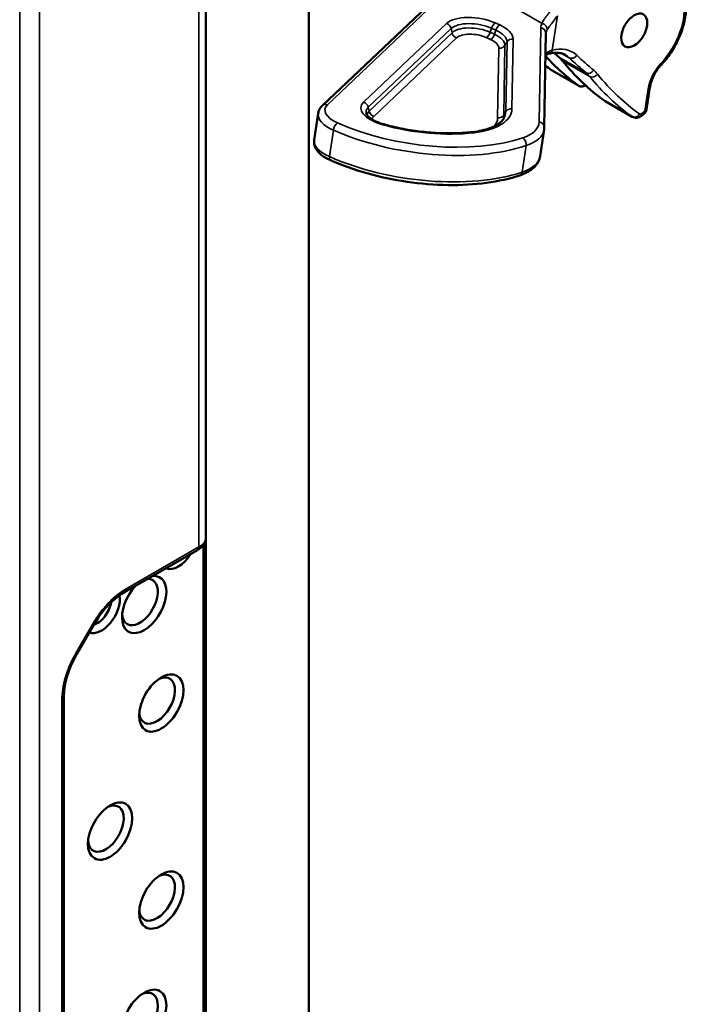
# Model space of a CAD drawing. Header units: millimetres. Extents: x 0 to 14369, y -869 to 2970.
# Tile 712 of 787: x 3868 to 3923, y 1671 to 1753. Entities that reach past the tile are written whole.
import ezdxf

# ---------------------------------------------------------------- set-up
doc = ezdxf.new("R2010")
doc.units = ezdxf.units.MM
doc.header["$LTSCALE"] = 10
doc.layers.add('Sichtbar (ISO)', color=7, linetype='Continuous', lineweight=50)
doc.layers.add('Sichtbar schmal (ISO)', color=7, linetype='Continuous', lineweight=35)

msp = doc.modelspace()

# ---------------------------------------------------------------- linework, layer by layer
at = {"layer": 'Sichtbar (ISO)'}
for p, q in [((3883.314, 1758.572), (3883.314, 1709.786)), ((3891.842, 1757.812), (3891.842, 1602.964)), ((3903.245, 1755.301), (3892.971, 1745.564)), ((3911.366, 1743.767), (3911.502, 1751.555)), ((3912.014, 1748.473), (3914.276, 1747.166)), ((3920.123, 1747.086), (3919.846, 1745.237)), ((3916.398, 1745.942), (3918.66, 1744.635)), ((3892.288, 1742.717), (3892.617, 1744.912)), ((3919.664, 1744.92), (3919.411, 1744.719)), ((3911.022, 1741.381), (3911.351, 1743.576)), ((3883.314, 1709.786), (3883.314, 1666.85)), ((3883.116, 1709.182), (3883.116, 1669.902)), ((3883.156, 1670.776), (3883.156, 1709.244)), ((3876.575, 1705.232), (3882.603, 1708.712)), ((3875.192, 1704.13), (3875.192, 1704.13)), ((3872.624, 1700.119), (3873.998, 1702.499)), ((3873.996, 1702.501), (3873.996, 1702.501)), ((3871.808, 1698.27), (3871.808, 1698.27)), ((3871.546, 1655.517), (3871.546, 1696.522))]:
    msp.add_line(p, q, dxfattribs=at)
msp.add_arc((3919.352, 1745.311), 0.5, 308.54716, 351.48087, dxfattribs=at)
for centre, major_axis in [((3918.816, 1751.797), (0.765, 1.325)), ((3879.609, 1696.044), (1.3, 2.252)), ((3875.366, 1685.43), (1.3, 2.252)), ((3879.609, 1679.714), (1.3, 2.252)), ((3878.195, 1669.916), (1.3, 2.252))]:
    msp.add_ellipse(centre, major_axis=major_axis, ratio=0.57735, dxfattribs=at)
for centre, major_axis, start_param, end_param in [((3967.353, 1832.841), (-50, -86.603), 6.172981, 6.182252), ((3940.595, 1789.62), (-25, -43.301), 6.100484, 6.228031), ((3909.282, 1744.593), (3, 5.196), 6.063247, 6.182252), ((3942.716, 1788.395), (-25, -43.301), 6.063247, 6.228031), ((3914.676, 1747.859), (-0.4, -0.693), 6.228031, 7.218399), ((3916.798, 1746.635), (-0.4, -0.693), 6.228031, 6.283185), ((3881.023, 1709.108), (-1.075, -1.862), 0.055774, 1.515022), ((3878.195, 1704.209), (-1.3, -2.252), 4.324437, 9.81273), ((3877.841, 1704.413), (-1.05, -1.819), 5.610706, 9.767231), ((3874.659, 1703.801), (-1.075, -1.862), 0.063405, 2.53149), ((3876.268, 1705.763), (0.305, -0.528), 6.278154, 6.283757), ((3874.305, 1704.005), (-0.825, -1.429), 0.530171, 2.148665), ((3879.255, 1696.248), (-1.05, -1.819), 5.610706, 10.097257), ((3870.933, 1696.522), (0.61, 0), 6.282613, 6.288212), ((3875.013, 1685.634), (-1.05, -1.819), 5.610706, 10.097257), ((3879.255, 1679.918), (-1.05, -1.819), 5.610706, 10.097257), ((3877.841, 1670.12), (-1.05, -1.819), 5.610706, 10.097257)]:
    msp.add_ellipse(centre, major_axis=major_axis, ratio=0.57735, start_param=start_param, end_param=end_param, dxfattribs=at)
for points, knots in [([(3921.042, 1748.924), (3921.331, 1749.232), (3921.602, 1749.574), (3922.087, 1750.303), (3922.303, 1750.691), (3922.665, 1751.485), (3922.811, 1751.892), (3923.024, 1752.699), (3923.09, 1753.099), (3923.135, 1753.87), (3923.114, 1754.24), (3923.044, 1754.585)], [3.737293, 3.737293, 3.737293, 3.737293, 4.012711, 4.012711, 4.288128, 4.288128, 4.563546, 4.563546, 4.838964, 4.838964, 5.114381, 5.114381, 5.114381, 5.114381]), ([(3911.502, 1751.555), (3911.502, 1751.557), (3911.502, 1751.56), (3911.502, 1751.564), (3911.502, 1751.566), (3911.503, 1751.57), (3911.503, 1751.573), (3911.503, 1751.577), (3911.503, 1751.579), (3911.504, 1751.583), (3911.504, 1751.585), (3911.504, 1751.587)], [5.86376614, 5.86376614, 5.86376614, 5.86376614, 5.87589713, 5.87589713, 5.88802813, 5.88802813, 5.90015912, 5.90015912, 5.91229012, 5.91229012, 5.92442111, 5.92442111, 5.92442111, 5.92442111]), ([(3911.788, 1749.874), (3911.896, 1749.901), (3912.001, 1749.921), (3912.203, 1749.945), (3912.301, 1749.95), (3912.486, 1749.946), (3912.575, 1749.937), (3912.743, 1749.907), (3912.822, 1749.886), (3912.974, 1749.831), (3913.046, 1749.797), (3913.114, 1749.758)], [0.0777521, 0.0777521, 0.0777521, 0.0777521, 0.1800986, 0.1800986, 0.2824452, 0.2824452, 0.3847917, 0.3847917, 0.4871382, 0.4871382, 0.5894848, 0.5894848, 0.5894848, 0.5894848]), ([(3921.042, 1748.924), (3920.95, 1748.825), (3920.86, 1748.717), (3920.691, 1748.487), (3920.612, 1748.365), (3920.468, 1748.114), (3920.403, 1747.984), (3920.292, 1747.722), (3920.244, 1747.59), (3920.169, 1747.333), (3920.141, 1747.206), (3920.123, 1747.086)], [0.5957004, 0.5957004, 0.5957004, 0.5957004, 0.7924773, 0.7924773, 0.9892542, 0.9892542, 1.1860312, 1.1860312, 1.3828081, 1.3828081, 1.579585, 1.579585, 1.579585, 1.579585]), ([(3912.014, 1748.473), (3912.01, 1748.475), (3912.007, 1748.477), (3912, 1748.481), (3911.997, 1748.483), (3911.991, 1748.487), (3911.987, 1748.489), (3911.981, 1748.493), (3911.978, 1748.495), (3911.972, 1748.499), (3911.968, 1748.502), (3911.965, 1748.504)], [3.73107742, 3.73107742, 3.73107742, 3.73107742, 3.74210834, 3.74210834, 3.75313927, 3.75313927, 3.76417019, 3.76417019, 3.77520111, 3.77520111, 3.78623203, 3.78623203, 3.78623203, 3.78623203]), ([(3892.971, 1745.564), (3892.935, 1745.53), (3892.901, 1745.494), (3892.837, 1745.419), (3892.807, 1745.379), (3892.753, 1745.295), (3892.728, 1745.251), (3892.684, 1745.159), (3892.666, 1745.112), (3892.636, 1745.014), (3892.624, 1744.963), (3892.617, 1744.912)], [0.0136287, 0.0136287, 0.0136287, 0.0136287, 0.0826558, 0.0826558, 0.1516829, 0.1516829, 0.22071, 0.22071, 0.2897371, 0.2897371, 0.3587642, 0.3587642, 0.3587642, 0.3587642]), ([(3896.599, 1744.903), (3896.606, 1744.876), (3896.623, 1744.834), (3896.701, 1744.723), (3896.761, 1744.657), (3896.924, 1744.519), (3897.027, 1744.446), (3897.269, 1744.306), (3897.408, 1744.239), (3897.711, 1744.115), (3897.876, 1744.059), (3898.049, 1744.011)], [0.548388, 0.548388, 0.548388, 0.548388, 0.772507, 0.772507, 0.996626, 0.996626, 1.220744, 1.220744, 1.444863, 1.444863, 1.668981, 1.668981, 1.668981, 1.668981]), ([(3898.049, 1744.011), (3898.527, 1743.879), (3899.019, 1743.762), (3900.016, 1743.564), (3900.522, 1743.483), (3901.534, 1743.358), (3902.041, 1743.314), (3903.042, 1743.265), (3903.536, 1743.259), (3904.498, 1743.287), (3904.966, 1743.32), (3905.415, 1743.372)], [1.6689811, 1.6689811, 1.6689811, 1.6689811, 1.8271488, 1.8271488, 1.9853166, 1.9853166, 2.1434843, 2.1434843, 2.3016521, 2.3016521, 2.4598198, 2.4598198, 2.4598198, 2.4598198]), ([(3905.415, 1743.372), (3905.687, 1743.403), (3905.945, 1743.446), (3906.426, 1743.555), (3906.648, 1743.619), (3907.05, 1743.766), (3907.229, 1743.849), (3907.536, 1744.023), (3907.664, 1744.116), (3907.869, 1744.301), (3907.945, 1744.394), (3907.999, 1744.483)], [2.4598198, 2.4598198, 2.4598198, 2.4598198, 2.6300023, 2.6300023, 2.8001849, 2.8001849, 2.9703675, 2.9703675, 3.14055, 3.14055, 3.3107326, 3.3107326, 3.3107326, 3.3107326]), ([(3919.411, 1744.719), (3919.379, 1744.694), (3919.345, 1744.67), (3919.268, 1744.626), (3919.226, 1744.606), (3919.133, 1744.575), (3919.082, 1744.562), (3918.969, 1744.552), (3918.908, 1744.554), (3918.783, 1744.578), (3918.719, 1744.602), (3918.66, 1744.635)], [2.7578862, 2.7578862, 2.7578862, 2.7578862, 2.9525245, 2.9525245, 3.1471627, 3.1471627, 3.3418009, 3.3418009, 3.5364392, 3.5364392, 3.7310774, 3.7310774, 3.7310774, 3.7310774]), ([(3911.351, 1743.576), (3911.352, 1743.589), (3911.354, 1743.602), (3911.357, 1743.627), (3911.359, 1743.64), (3911.361, 1743.665), (3911.362, 1743.678), (3911.364, 1743.703), (3911.365, 1743.716), (3911.366, 1743.742), (3911.366, 1743.754), (3911.366, 1743.767)], [3.50035685, 3.50035685, 3.50035685, 3.50035685, 3.51248784, 3.51248784, 3.52461883, 3.52461883, 3.53674983, 3.53674983, 3.54888082, 3.54888082, 3.56101181, 3.56101181, 3.56101181, 3.56101181]), ([(3892.288, 1742.717), (3892.265, 1742.565), (3892.278, 1742.409), (3892.36, 1742.122), (3892.427, 1741.99), (3892.595, 1741.75), (3892.696, 1741.641), (3892.923, 1741.441), (3893.05, 1741.349), (3893.325, 1741.179), (3893.474, 1741.102), (3893.632, 1741.032)], [0.358764, 0.358764, 0.358764, 0.358764, 0.564656, 0.564656, 0.770547, 0.770547, 0.976439, 0.976439, 1.18233, 1.18233, 1.388222, 1.388222, 1.388222, 1.388222]), ([(3893.632, 1741.032), (3894.568, 1740.616), (3895.59, 1740.251), (3897.734, 1739.651), (3898.856, 1739.415), (3901.119, 1739.087), (3902.259, 1738.995), (3904.477, 1738.963), (3905.553, 1739.024), (3907.567, 1739.293), (3908.503, 1739.503), (3909.338, 1739.783)], [1.388222, 1.388222, 1.388222, 1.388222, 1.664057, 1.664057, 1.939892, 1.939892, 2.215727, 2.215727, 2.491563, 2.491563, 2.767398, 2.767398, 2.767398, 2.767398]), ([(3909.338, 1739.783), (3909.514, 1739.842), (3909.68, 1739.909), (3909.99, 1740.061), (3910.134, 1740.147), (3910.398, 1740.337), (3910.517, 1740.442), (3910.726, 1740.675), (3910.814, 1740.803), (3910.951, 1741.08), (3910.999, 1741.228), (3911.022, 1741.381)], [2.767398, 2.767398, 2.767398, 2.767398, 2.9139898, 2.9139898, 3.0605815, 3.0605815, 3.2071733, 3.2071733, 3.3537651, 3.3537651, 3.5003568, 3.5003568, 3.5003568, 3.5003568]), ([(3883.314, 1709.786), (3883.314, 1709.663), (3883.289, 1709.539), (3883.198, 1709.304), (3883.13, 1709.191), (3882.948, 1708.97), (3882.827, 1708.864), (3882.678, 1708.766), (3882.664, 1708.757), (3882.65, 1708.749)], [0, 0, 0, 0, 0.0443889, 0.0443889, 0.0905727, 0.0905727, 0.1450697, 0.1450697, 0.1506254, 0.1506254, 0.1506254, 0.1506254]), ([(3876.57, 1705.237), (3876.212, 1705.03), (3875.84, 1704.754), (3875.387, 1704.331), (3875.289, 1704.233), (3875.192, 1704.13)], [0, 0, 0, 0, 0.1592683, 0.1592683, 0.2042913, 0.2042913, 0.2042913, 0.2042913]), ([(3875.192, 1704.13), (3874.879, 1703.8), (3874.58, 1703.42), (3874.202, 1702.85), (3874.095, 1702.678), (3873.994, 1702.502)], [0, 0, 0, 0, 0.1451164, 0.1451164, 0.2059507, 0.2059507, 0.2059507, 0.2059507]), ([(3872.62, 1700.122), (3872.32, 1699.602), (3872.063, 1699.046), (3871.856, 1698.425), (3871.831, 1698.347), (3871.808, 1698.27)], [0, 0, 0, 0, 0.1798777, 0.1798777, 0.2055662, 0.2055662, 0.2055662, 0.2055662]), ([(3871.808, 1698.27), (3871.676, 1697.826), (3871.593, 1697.385), (3871.546, 1696.821), (3871.539, 1696.67), (3871.539, 1696.524)], [0, 0, 0, 0, 0.1480477, 0.1480477, 0.2043797, 0.2043797, 0.2043797, 0.2043797])]:
    msp.add_open_spline(points, degree=3, knots=knots, dxfattribs=at)
for points in [[(3911.47, 1749.733), (3911.506, 1749.755), (3911.545, 1749.777), (3911.588, 1749.799)], [(3911.788, 1749.874), (3911.714, 1749.855), (3911.647, 1749.83), (3911.588, 1749.799)], [(3911.455, 1748.882), (3911.623, 1748.752), (3911.793, 1748.626), (3911.965, 1748.504)]]:
    msp.add_open_spline(points, degree=3, dxfattribs=at)
at = {"layer": 'Sichtbar schmal (ISO)'}
for p, q in [((3867.873, 1650.974), (3867.873, 1801.146)), ((3869.525, 1801.171), (3869.525, 1650.999)), ((3882.728, 1708.987), (3882.728, 1757.738)), ((3904.627, 1756.16), (3911.176, 1752.379)), ((3893.38, 1745.64), (3903.654, 1755.377)), ((3912.018, 1750.154), (3912.445, 1753.002)), ((3903.263, 1752.37), (3896.388, 1745.854)), ((3907.665, 1752.244), (3907.301, 1752.41)), ((3896.771, 1745.427), (3903.647, 1751.943)), ((3903.715, 1751.606), (3896.839, 1745.09)), ((3903.647, 1751.943), (3903.715, 1751.606)), ((3906.868, 1751.638), (3906.985, 1751.976)), ((3907.232, 1751.472), (3906.868, 1751.638)), ((3906.985, 1751.976), (3907.349, 1751.811)), ((3907.349, 1751.811), (3907.232, 1751.472)), ((3911.068, 1752.003), (3910.932, 1744.215)), ((3897.222, 1744.664), (3904.098, 1751.18)), ((3906.552, 1751.204), (3906.916, 1751.038)), ((3908.003, 1744.779), (3908.103, 1750.564)), ((3908.103, 1750.564), (3908.272, 1750.849)), ((3908.272, 1750.849), (3908.171, 1745.064)), ((3908.68, 1745.297), (3908.781, 1751.082)), ((3907.594, 1750.332), (3907.494, 1744.547)), ((3913.423, 1749.528), (3912.795, 1749.891)), ((3914.832, 1748.282), (3912.569, 1749.588)), ((3915.127, 1747.98), (3912.864, 1749.286)), ((3914.255, 1747.18), (3911.992, 1748.487)), ((3919.982, 1746.956), (3919.706, 1745.107)), ((3918.639, 1744.649), (3916.376, 1745.956)), ((3896.839, 1745.09), (3896.771, 1745.427)), ((3908.171, 1745.064), (3908.003, 1744.779)), ((3919.706, 1745.107), (3919.453, 1744.906)), ((3893.551, 1741.332), (3893.88, 1743.528)), ((3909.853, 1742.245), (3909.524, 1740.05)), ((3876.699, 1705.506), (3882.728, 1708.987)), ((3872.529, 1700.174), (3873.903, 1702.554)), ((3873.996, 1702.501), (3873.903, 1702.554)), ((3872.529, 1700.174), (3872.621, 1700.121)), ((3871.371, 1655.272), (3871.371, 1696.277))]:
    msp.add_line(p, q, dxfattribs=at)
for centre, major_axis, ratio, start_param, end_param in [((3919.793, 1751.731), (-2.25, -3.897), 0.57735, 1.185185, 2.562273), ((3905.727, 1751.574), (-2.684, 0.402), 0.459864, 4.156241, 5.93805), ((3903.198, 1751.931), (-0.344, 0.363), 0.835624, 4.069348, 5.291079), ((3905.683, 1751.285), (-2.219, 0.332), 0.459864, 4.156241, 5.93805), ((3907.235, 1751.971), (-0.207, -0.455), 0.468786, 3.689163, 4.910893), ((3907.599, 1751.805), (0.207, 0.455), 0.468786, 0.54757, 1.7693), ((3906.09, 1751.408), (2.684, -0.402), 0.459864, 0.060655, 1.014648), ((3914.537, 1751.582), (-3.461, 0.518), 0.459864, 6.101654, 6.34384), ((3911.11, 1751.94), (0.432, -0.252), 0.873398, 0.335438, 1.906234), ((3905.638, 1750.985), (-2.096, 0.314), 0.459864, 4.156241, 5.93805), ((3904.163, 1751.619), (-0.344, 0.363), 0.835624, 0.927755, 2.149486), ((3905.595, 1750.696), (-1.632, 0.244), 0.459864, 4.156241, 5.93805), ((3906.618, 1751.643), (-0.207, -0.455), 0.468786, 0.54757, 1.7693), ((3906.982, 1751.477), (0.207, 0.455), 0.468786, 3.689163, 4.910893), ((3906.002, 1750.819), (2.096, -0.314), 0.459864, 0.060655, 1.014648), ((3906.047, 1751.119), (2.219, -0.332), 0.459864, 0.060655, 1.014648), ((3911.002, 1751.564), (0.5, -0.009), 0.886356, 0, 1.454275), ((3914.471, 1751.143), (-2.967, 0.444), 0.459864, 6.101654, 6.283185), ((3905.959, 1750.53), (1.632, -0.244), 0.459864, 0.060655, 1.014648), ((3907.66, 1750.771), (-0.5, 0.009), 0.886356, 1.454275, 2.676005), ((3908.715, 1750.643), (-0.5, 0.009), 0.886356, 4.595867, 5.817598), ((3914.142, 1748.947), (-2.967, 0.444), 0.459864, 5.711612, 5.895849), ((3911.36, 1750.245), (0.227, -0.445), 0.746844, 6.283185, 7.090377), ((3911.665, 1750.358), (0.123, -0.485), 0.711901, 0, 0.9651), ((3910.967, 1745.224), (2.75, 4.763), 0.57735, 6.150112, 6.794918), ((3910.614, 1745.428), (2.5, 4.33), 0.57735, 6.150112, 6.283185), ((3913.704, 1749.938), (-0.341, -0.365), 0.809278, 0.185482, 1.756278), ((3969.969, 1831.331), (-49.75, -86.17), 0.57735, 6.150112, 6.182252), ((3938.332, 1790.926), (-25, -43.301), 0.57735, 6.204976, 6.228031), ((3969.615, 1831.535), (-50, -86.603), 0.57735, 6.150112, 6.182252), ((3921.719, 1747.579), (-1.25, -2.165), 0.57735, 4.326778, 5.310662), ((3920.678, 1749.266), (0.365, -0.342), 0.307105, 0, 0.651861), ((3912.255, 1748.911), (-0.29, -0.407), 0.815255, 0, 0.077803), ((3912.414, 1749.166), (-0.4, -0.693), 0.57735, 6.228031, 6.283185), ((3915.106, 1748.698), (-0.321, -0.383), 0.812341, 0.141546, 1.712342), ((3911.545, 1743.287), (3, 5.196), 0.57735, 6.063247, 6.182252), ((3915.426, 1748.371), (-0.389, -0.314), 0.796828, 0.299271, 1.870067), ((3911.898, 1743.082), (3.25, 5.629), 0.57735, 6.063247, 6.182252), ((3945.333, 1786.885), (-24.75, -42.868), 0.57735, 6.063247, 6.228031), ((3944.979, 1787.089), (-25, -43.301), 0.57735, 6.063247, 6.228031), ((3919.629, 1747.16), (0.494, -0.074), 0.459864, 5.575368, 6.283185), ((3895.649, 1744.907), (-2.472, 0.37), 0.459864, 5.93805, 7.312643), ((3893.315, 1745.201), (-0.344, 0.363), 0.835624, 5.291079, 6.283185), ((3898.851, 1745.058), (-2.684, 0.402), 0.459864, 5.93805, 7.593402), ((3896.322, 1745.415), (0.344, -0.363), 0.835624, 0.927755, 2.149486), ((3895.584, 1744.468), (-2.967, 0.444), 0.459864, 0, 1.029458), ((3898.808, 1744.769), (-2.219, 0.332), 0.459864, 5.93805, 6.47281), ((3898.763, 1744.469), (-2.096, 0.314), 0.459864, 5.93805, 6.291975), ((3897.288, 1745.103), (0.344, -0.363), 0.835624, 4.069348, 5.291079), ((3903.016, 1745.984), (5.651, -0.846), 0.459864, 5.242648, 6.34384), ((3902.973, 1745.695), (5.186, -0.777), 0.459864, 6.093561, 6.34384), ((3908.615, 1744.858), (0.5, -0.009), 0.886356, 1.454275, 2.676005), ((3918.902, 1745.074), (-0.29, -0.407), 0.815255, 0.077803, 1.6486), ((3919.414, 1745.124), (-0.15, -0.26), 0.57735, 6.228031, 7.256377), ((3919.1, 1745.11), (0.312, -0.391), 0.459413, 0, 0.707593), ((3919.352, 1745.311), (0.312, -0.391), 0.459413, 0, 0.707593), ((3919.352, 1745.311), (0.494, -0.074), 0.459864, 5.575368, 6.283185), ((3894.164, 1743.684), (0.203, 0.457), 0.457566, 0.543554, 2.11435), ((3901.161, 1747.948), (-12.069, 1.808), 0.459864, 1.029458, 2.408634), ((3898.72, 1744.18), (-1.632, 0.244), 0.459864, 5.93805, 6.297796), ((3897.915, 1743.53), (0.134, 0.482), 0.228782, 0, 0.492004), ((3902.885, 1745.106), (4.599, -0.689), 0.459864, 5.992595, 6.34384), ((3907.56, 1744.986), (0.5, -0.009), 0.886356, 4.595867, 5.817598), ((3902.928, 1745.395), (5.063, -0.758), 0.459864, 6.161476, 6.34384), ((3906.471, 1744.756), (4.45, -0.667), 0.459864, 5.550226, 6.34384), ((3910.866, 1743.776), (0.5, -0.009), 0.886356, 0, 1.454275), ((3919.06, 1745.328), (-0.4, -0.693), 0.57735, 6.228031, 6.283185), ((3901.095, 1747.509), (-12.563, 1.882), 0.459864, 1.029458, 2.408634), ((3901.161, 1747.948), (9.808, -1.469), 0.459864, 4.45181, 5.242648), ((3905.473, 1742.875), (-0.057, 0.497), 0.449107, 5.742539, 6.283185), ((3906.406, 1744.317), (4.945, -0.741), 0.459864, 5.550226, 6.283185), ((3895.255, 1742.272), (-2.967, 0.444), 0.459864, 0, 1.029458), ((3909.508, 1742.452), (0.159, -0.474), 0.659952, 0.912102, 2.482898), ((3893.835, 1741.489), (-0.203, -0.457), 0.457566, 5.255943, 6.283185), ((3900.766, 1745.314), (12.563, -1.882), 0.459864, 4.17105, 5.550226), ((3906.077, 1742.122), (4.945, -0.741), 0.459864, 5.550226, 6.283185), ((3909.179, 1740.257), (0.159, -0.474), 0.659952, 0, 0.912102), ((3882.296, 1709.244), (0.305, -0.529), 0.577349, 0.000606, 0.76939), ((3876.936, 1699.7), (2.662, 6.171), 0.597664, 0.677346, 1.020186), ((3876.268, 1705.763), (0.305, -0.528), 0.57735, 0.000572, 0.770264), ((3876.655, 1699.022), (-4.159, -5.445), 0.598583, 5.279379, 5.617622), ((3870.933, 1696.522), (0.61, 0), 0.57735, 5.512921, 6.282613)]:
    msp.add_ellipse(centre, major_axis=major_axis, ratio=ratio, start_param=start_param, end_param=end_param, dxfattribs=at)
for points, knots in [([(3911.894, 1753.431), (3911.825, 1753.34), (3911.758, 1753.253), (3911.692, 1753.166), (3911.681, 1753.152), (3911.67, 1753.138), (3911.66, 1753.124), (3911.612, 1753.061), (3911.563, 1752.999), (3911.519, 1752.942), (3911.492, 1752.906), (3911.466, 1752.873), (3911.442, 1752.842), (3911.42, 1752.812), (3911.399, 1752.784), (3911.381, 1752.757), (3911.348, 1752.709), (3911.319, 1752.664), (3911.291, 1752.616), (3911.289, 1752.612), (3911.287, 1752.608), (3911.285, 1752.604), (3911.262, 1752.564), (3911.24, 1752.521), (3911.22, 1752.48), (3911.204, 1752.446), (3911.189, 1752.412), (3911.176, 1752.379)], [0.0000001, 0.0000001, 0.0000001, 0.0000001, 0.2153092, 0.2153092, 0.2153092, 0.25, 0.25, 0.25, 0.4048988, 0.4048988, 0.4048988, 0.5, 0.5, 0.5, 0.5909791, 0.5909791, 0.5909791, 0.75, 0.75, 0.75, 0.7625852, 0.7625852, 0.7625852, 0.8935192, 0.8935192, 0.8935192, 1, 1, 1, 1]), ([(3912.445, 1753.002), (3912.364, 1752.887), (3912.288, 1752.78), (3912.221, 1752.686), (3912.191, 1752.644), (3912.162, 1752.605), (3912.136, 1752.568), (3912.096, 1752.514), (3912.06, 1752.467), (3912.026, 1752.423), (3911.985, 1752.37), (3911.947, 1752.321), (3911.91, 1752.274), (3911.895, 1752.255), (3911.88, 1752.236), (3911.866, 1752.217), (3911.822, 1752.16), (3911.78, 1752.105), (3911.743, 1752.053), (3911.736, 1752.043), (3911.729, 1752.034), (3911.722, 1752.024), (3911.697, 1751.989), (3911.674, 1751.956), (3911.653, 1751.925), (3911.629, 1751.889), (3911.608, 1751.857), (3911.59, 1751.826)], [0, 0, 0, 0, 0.172857, 0.172857, 0.172857, 0.25, 0.25, 0.25, 0.363418, 0.363418, 0.363418, 0.5, 0.5, 0.5, 0.55417, 0.55417, 0.55417, 0.718781, 0.718781, 0.718781, 0.75, 0.75, 0.75, 0.866997, 0.866997, 0.866997, 1, 1, 1, 1]), ([(3912.018, 1750.154), (3911.989, 1750.147), (3911.959, 1750.139), (3911.931, 1750.13), (3911.901, 1750.121), (3911.872, 1750.11), (3911.844, 1750.099), (3911.814, 1750.087), (3911.786, 1750.073), (3911.758, 1750.059)], [0, 0, 0, 0, 0.321962, 0.321962, 0.321962, 0.655055, 0.655055, 0.655055, 1, 1, 1, 1]), ([(3873.903, 1702.554), (3873.995, 1702.714), (3874.091, 1702.87), (3874.191, 1703.022), (3874.291, 1703.175), (3874.395, 1703.323), (3874.502, 1703.468), (3874.61, 1703.613), (3874.72, 1703.754), (3874.834, 1703.89), (3874.948, 1704.026), (3875.066, 1704.158), (3875.186, 1704.285)], [0, 0, 0, 0, 0.25, 0.25, 0.25, 0.5, 0.5, 0.5, 0.75, 0.75, 0.75, 1, 1, 1, 1]), ([(3875.192, 1704.13), (3875.203, 1704.142), (3875.22, 1704.18), (3875.206, 1704.241), (3875.186, 1704.285)], [0.5845707, 0.5845707, 0.5845707, 0.5845707, 0.75, 1, 1, 1, 1]), ([(3871.671, 1698.198), (3871.721, 1698.365), (3871.777, 1698.533), (3871.838, 1698.7), (3871.899, 1698.867), (3871.965, 1699.033), (3872.037, 1699.198), (3872.109, 1699.363), (3872.186, 1699.528), (3872.268, 1699.69), (3872.35, 1699.853), (3872.437, 1700.015), (3872.529, 1700.174)], [0, 0, 0, 0, 0.25, 0.25, 0.25, 0.5, 0.5, 0.5, 0.75, 0.75, 0.75, 0.9999997, 0.9999997, 0.9999997, 0.9999997]), ([(3871.808, 1698.27), (3871.804, 1698.255), (3871.779, 1698.22), (3871.719, 1698.202), (3871.671, 1698.198)], [0.5845899, 0.5845899, 0.5845899, 0.5845899, 0.75, 1, 1, 1, 1])]:
    msp.add_open_spline(points, degree=3, knots=knots, dxfattribs=at)
msp.add_open_spline([(3883.314, 1709.786), (3883.314, 1709.713), (3883.287, 1709.567), (3883.171, 1709.355), (3882.986, 1709.157), (3882.82, 1709.04), (3882.728, 1708.987)], degree=3, dxfattribs=at)

doc.saveas('drawing.dxf')
